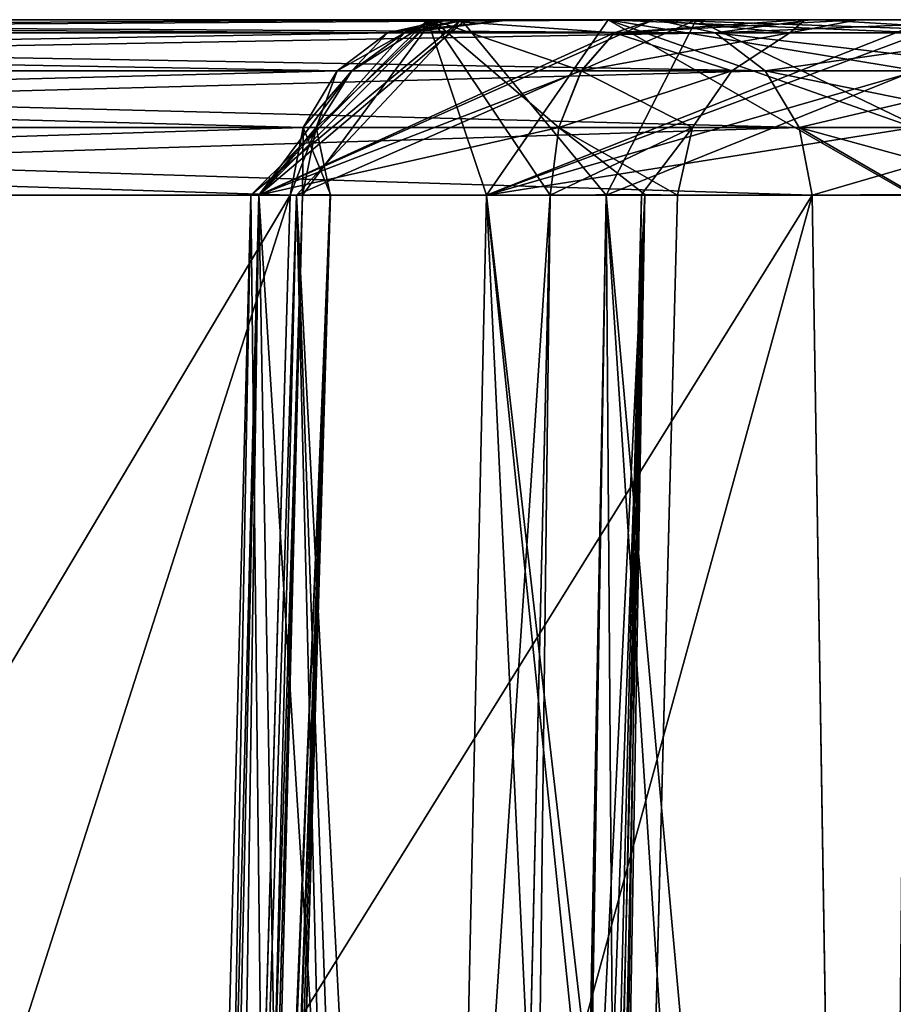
# Model space of a CAD drawing. Header units: inches. Extents: x -9.1 to 9.1, y -3.8 to 4.3.
# Tile 504 of 656: x -6.16 to -6.014, y 0.686 to 0.85. Entities that reach past the tile are written whole.
import ezdxf

# ---------------------------------------------------------------- set-up
doc = ezdxf.new("R2010")
doc.units = ezdxf.units.IN
doc.header["$LTSCALE"] = 52.148148
doc.header["$MEASUREMENT"] = 0
for name, color, linetype in [('109', 7, 'CONTINUOUS'), ('1295', 7, 'CONTINUOUS'), ('1296', 7, 'CONTINUOUS'), ('1297', 7, 'CONTINUOUS'), ('1303', 7, 'CONTINUOUS'), ('1307', 7, 'CONTINUOUS'), ('160', 7, 'CONTINUOUS'), ('2718', 7, 'CONTINUOUS'), ('272', 7, 'CONTINUOUS'), ('2726', 7, 'CONTINUOUS'), ('274', 7, 'CONTINUOUS'), ('2754', 7, 'CONTINUOUS'), ('2762', 7, 'CONTINUOUS'), ('292', 7, 'CONTINUOUS'), ('294', 7, 'CONTINUOUS'), ('3219', 7, 'CONTINUOUS'), ('3245', 7, 'CONTINUOUS'), ('3247', 7, 'CONTINUOUS'), ('3251', 7, 'CONTINUOUS'), ('3271', 7, 'CONTINUOUS'), ('3273', 7, 'CONTINUOUS'), ('3275', 7, 'CONTINUOUS'), ('3293', 7, 'CONTINUOUS'), ('339', 7, 'CONTINUOUS'), ('3699', 7, 'CONTINUOUS'), ('3700', 7, 'CONTINUOUS'), ('3703', 7, 'CONTINUOUS'), ('3704', 7, 'CONTINUOUS'), ('3714', 7, 'CONTINUOUS'), ('3716', 7, 'CONTINUOUS'), ('3717', 7, 'CONTINUOUS'), ('3719', 7, 'CONTINUOUS'), ('3784', 7, 'CONTINUOUS'), ('3804', 7, 'CONTINUOUS')]:
    doc.layers.add(name, color=color, linetype=linetype)

msp = doc.modelspace()

# ---------------------------------------------------------------- linework, layer by layer
at = {"layer": '109', "linetype": 'CONTINUOUS'}
for points in [[(-6.08876, 0.85, 1.04824), (-6.44626, 0.85, 1.66746), (-6.41124, 0.85, 1.68768), (-6.08876, 0.85, 1.04824)], [(-6.44626, 0.85, -1.66551), (-6.08876, 0.85, -1.04629), (-6.41124, 0.85, -1.68573), (-6.44626, 0.85, -1.66551)], [(-6.05374, 0.85, 1.06846), (-6.08876, 0.85, 1.04824), (-6.41124, 0.85, 1.68768), (-6.05374, 0.85, 1.06846)], [(-6.41124, 0.85, -1.68573), (-6.08876, 0.85, -1.04629), (-6.05374, 0.85, -1.06651), (-6.41124, 0.85, -1.68573)], [(-6.08547, 0.85, 0.9746), (-6.07807, 0.85, 1.01059), (-6.09101, 0.85, 0.91057), (-6.08547, 0.85, 0.9746)], [(-6.09101, 0.85, 0.91057), (-6.07807, 0.85, 1.01059), (-6.05419, 0.85, 0.85787), (-6.09101, 0.85, 0.91057)], [(-6.09101, 0.85, -0.90862), (-6.05419, 0.85, -0.85592), (-6.08547, 0.85, -0.97265), (-6.09101, 0.85, -0.90862)], [(-6.07807, 0.85, 1.01059), (-6.08876, 0.85, 1.04824), (-6.05374, 0.85, 1.06846), (-6.07807, 0.85, 1.01059)], [(-6.08876, 0.85, -1.04629), (-6.07815, 0.85, -1.0105), (-6.05374, 0.85, -1.06651), (-6.08876, 0.85, -1.04629)], [(-6.08547, 0.85, -0.97265), (-6.05419, 0.85, -0.85592), (-6.07815, 0.85, -1.0105), (-6.08547, 0.85, -0.97265)], [(-6.07815, 0.85, -1.0105), (-6.05419, 0.85, -0.85592), (-6.05374, 0.85, -1.06651), (-6.07815, 0.85, -1.0105)], [(-6.05419, 0.85, 0.85787), (-6.07807, 0.85, 1.01059), (-6.05374, 0.85, 1.06846), (-6.05419, 0.85, 0.85787)], [(-6.02893, 0.85, 0.82876), (-6.05419, 0.85, 0.85787), (-6.05374, 0.85, 1.06846), (-6.02893, 0.85, 0.82876)], [(-6.05419, 0.85, -0.85592), (-6.02979, 0.85, -0.82846), (-6.05374, 0.85, -1.06651), (-6.05419, 0.85, -0.85592)], [(-6.02804, 0.85, 1.04138), (-6.02893, 0.85, 0.82876), (-6.05374, 0.85, 1.06846), (-6.02804, 0.85, 1.04138)], [(-6.05374, 0.85, -1.06651), (-6.02979, 0.85, -0.82846), (-6.02647, 0.85, -1.03843), (-6.05374, 0.85, -1.06651)], [(-6.02979, 0.85, -0.82846), (-6.02022, 0.85, -0.79051), (-6.02647, 0.85, -1.03843), (-6.02979, 0.85, -0.82846)], [(-6.02022, 0.85, 0.79245), (-6.02893, 0.85, 0.82876), (-6.02804, 0.85, 1.04138), (-6.02022, 0.85, 0.79245)], [(-5.9916, 0.85, 1.0288), (-6.02022, 0.85, 0.79245), (-6.02804, 0.85, 1.04138), (-5.9916, 0.85, 1.0288)], [(-6.02647, 0.85, -1.03843), (-6.02022, 0.85, -0.79051), (-5.9916, 0.85, -1.02685), (-6.02647, 0.85, -1.03843)], [(-6.02022, 0.85, -0.79051), (-6.02022, 0.85, 0.79245), (-5.9916, 0.85, 1.0288), (-6.02022, 0.85, -0.79051)], [(-5.9916, 0.85, -1.02685), (-6.02022, 0.85, -0.79051), (-5.9916, 0.85, 1.0288), (-5.9916, 0.85, -1.02685)]]:
    msp.add_3dface(points, dxfattribs=at)
at = {"layer": '1295', "linetype": 'CONTINUOUS'}
for points in [[(-6.08876, 0.85, -1.04629), (-6.44626, 0.85, -1.66551), (-6.45605, 0.84779, -1.65986), (-6.08876, 0.85, -1.04629)], [(-6.09854, 0.84779, -1.04064), (-6.08876, 0.85, -1.04629), (-6.45605, 0.84779, -1.65986), (-6.09854, 0.84779, -1.04064)], [(-6.46439, 0.84149, -1.65504), (-6.10689, 0.84149, -1.03583), (-6.45605, 0.84779, -1.65986), (-6.46439, 0.84149, -1.65504)], [(-6.10689, 0.84149, -1.03583), (-6.09854, 0.84779, -1.04064), (-6.45605, 0.84779, -1.65986), (-6.10689, 0.84149, -1.03583)], [(-6.47007, 0.83202, -1.65177), (-6.11256, 0.83202, -1.03255), (-6.46439, 0.84149, -1.65504), (-6.47007, 0.83202, -1.65177)], [(-6.11256, 0.83202, -1.03255), (-6.10689, 0.84149, -1.03583), (-6.46439, 0.84149, -1.65504), (-6.11256, 0.83202, -1.03255)], [(-6.47224, 0.82079, -1.65052), (-6.11473, 0.82079, -1.0313), (-6.11256, 0.83202, -1.03255), (-6.47224, 0.82079, -1.65052)], [(-6.47224, 0.82079, -1.65052), (-6.11256, 0.83202, -1.03255), (-6.47007, 0.83202, -1.65177), (-6.47224, 0.82079, -1.65052)]]:
    msp.add_3dface(points, dxfattribs=at)
at = {"layer": '1296', "linetype": 'CONTINUOUS'}
for points in [[(-6.02022, 0.85, 0.79245), (-6.02022, 0.85, -0.79051), (-6.03152, 0.84779, -0.79051), (-6.02022, 0.85, 0.79245)], [(-6.03152, 0.84779, 0.79245), (-6.02022, 0.85, 0.79245), (-6.03152, 0.84779, -0.79051), (-6.03152, 0.84779, 0.79245)], [(-6.04116, 0.84149, -0.79051), (-6.04115, 0.84149, 0.79245), (-6.03152, 0.84779, -0.79051), (-6.04116, 0.84149, -0.79051)], [(-6.04115, 0.84149, 0.79245), (-6.03152, 0.84779, 0.79245), (-6.03152, 0.84779, -0.79051), (-6.04115, 0.84149, 0.79245)], [(-6.04771, 0.83202, 0.79245), (-6.04115, 0.84149, 0.79245), (-6.04116, 0.84149, -0.79051), (-6.04771, 0.83202, 0.79245)], [(-6.04771, 0.83202, -0.79051), (-6.04771, 0.83202, 0.79245), (-6.04116, 0.84149, -0.79051), (-6.04771, 0.83202, -0.79051)], [(-6.05021, 0.82079, -0.79051), (-6.05021, 0.82079, 0.79245), (-6.04771, 0.83202, 0.79245), (-6.05021, 0.82079, -0.79051)], [(-6.05021, 0.82079, -0.79051), (-6.04771, 0.83202, 0.79245), (-6.04771, 0.83202, -0.79051), (-6.05021, 0.82079, -0.79051)]]:
    msp.add_3dface(points, dxfattribs=at)
at = {"layer": '1297', "linetype": 'CONTINUOUS'}
for points in [[(-6.45605, 0.84779, 1.66181), (-6.44626, 0.85, 1.66746), (-6.09854, 0.84779, 1.04259), (-6.45605, 0.84779, 1.66181)], [(-6.44626, 0.85, 1.66746), (-6.08876, 0.85, 1.04824), (-6.09854, 0.84779, 1.04259), (-6.44626, 0.85, 1.66746)], [(-6.46439, 0.84149, 1.65699), (-6.45605, 0.84779, 1.66181), (-6.09854, 0.84779, 1.04259), (-6.46439, 0.84149, 1.65699)], [(-6.10689, 0.84149, 1.03778), (-6.46439, 0.84149, 1.65699), (-6.09854, 0.84779, 1.04259), (-6.10689, 0.84149, 1.03778)], [(-6.47007, 0.83202, 1.65372), (-6.46439, 0.84149, 1.65699), (-6.10689, 0.84149, 1.03778), (-6.47007, 0.83202, 1.65372)], [(-6.11256, 0.83202, 1.0345), (-6.47007, 0.83202, 1.65372), (-6.10689, 0.84149, 1.03778), (-6.11256, 0.83202, 1.0345)], [(-6.11473, 0.82079, 1.03325), (-6.47224, 0.82079, 1.65247), (-6.47007, 0.83202, 1.65372), (-6.11473, 0.82079, 1.03325)], [(-6.11473, 0.82079, 1.03325), (-6.47007, 0.83202, 1.65372), (-6.11256, 0.83202, 1.0345), (-6.11473, 0.82079, 1.03325)]]:
    msp.add_3dface(points, dxfattribs=at)
at = {"layer": '1303', "linetype": 'CONTINUOUS'}
for points in [[(-6.41124, 0.85, -1.68573), (-6.05374, 0.85, -1.06651), (-6.04395, 0.84779, -1.07216), (-6.41124, 0.85, -1.68573)], [(-6.41124, 0.85, -1.68573), (-6.04395, 0.84779, -1.07216), (-6.40146, 0.84779, -1.69138), (-6.41124, 0.85, -1.68573)], [(-6.40146, 0.84779, -1.69138), (-6.04395, 0.84779, -1.07216), (-6.39311, 0.84149, -1.6962), (-6.40146, 0.84779, -1.69138)], [(-6.04395, 0.84779, -1.07216), (-6.03561, 0.84149, -1.07698), (-6.39311, 0.84149, -1.6962), (-6.04395, 0.84779, -1.07216)], [(-6.39311, 0.84149, -1.6962), (-6.03561, 0.84149, -1.07698), (-6.38744, 0.83202, -1.69947), (-6.39311, 0.84149, -1.6962)], [(-6.03561, 0.84149, -1.07698), (-6.02993, 0.83202, -1.08026), (-6.38744, 0.83202, -1.69947), (-6.03561, 0.84149, -1.07698)], [(-6.02776, 0.82079, -1.08151), (-6.38527, 0.82079, -1.70073), (-6.38744, 0.83202, -1.69947), (-6.02776, 0.82079, -1.08151)], [(-6.02993, 0.83202, -1.08026), (-6.02776, 0.82079, -1.08151), (-6.38744, 0.83202, -1.69947), (-6.02993, 0.83202, -1.08026)]]:
    msp.add_3dface(points, dxfattribs=at)
at = {"layer": '1307', "linetype": 'CONTINUOUS'}
for points in [[(-6.05374, 0.85, 1.06846), (-6.41124, 0.85, 1.68768), (-6.40146, 0.84779, 1.69333), (-6.05374, 0.85, 1.06846)], [(-6.05374, 0.85, 1.06846), (-6.40146, 0.84779, 1.69333), (-6.04395, 0.84779, 1.07411), (-6.05374, 0.85, 1.06846)], [(-6.40146, 0.84779, 1.69333), (-6.39311, 0.84149, 1.69815), (-6.03561, 0.84149, 1.07893), (-6.40146, 0.84779, 1.69333)], [(-6.04395, 0.84779, 1.07411), (-6.40146, 0.84779, 1.69333), (-6.03561, 0.84149, 1.07893), (-6.04395, 0.84779, 1.07411)], [(-6.39311, 0.84149, 1.69815), (-6.38744, 0.83202, 1.70142), (-6.02993, 0.83202, 1.08221), (-6.39311, 0.84149, 1.69815)], [(-6.03561, 0.84149, 1.07893), (-6.39311, 0.84149, 1.69815), (-6.02993, 0.83202, 1.08221), (-6.03561, 0.84149, 1.07893)], [(-6.38744, 0.83202, 1.70142), (-6.38527, 0.82079, 1.70268), (-6.02993, 0.83202, 1.08221), (-6.38744, 0.83202, 1.70142)], [(-6.38527, 0.82079, 1.70268), (-6.02776, 0.82079, 1.08346), (-6.02993, 0.83202, 1.08221), (-6.38527, 0.82079, 1.70268)]]:
    msp.add_3dface(points, dxfattribs=at)
at = {"layer": '160', "linetype": 'CONTINUOUS'}
for points in [[(-5.90759, 0.85, 2.68499), (-5.91453, 0.85, 2.62735), (-6.09187, 0.85, 2.64624), (-5.90759, 0.85, 2.68499)], [(-6.09187, 0.85, 2.64624), (-5.91453, 0.85, 2.62735), (-6.06179, 0.85, 2.59597), (-6.09187, 0.85, 2.64624)], [(-6.08626, 0.85, 2.70489), (-5.90759, 0.85, 2.68499), (-6.09187, 0.85, 2.64624), (-6.08626, 0.85, 2.70489)], [(-6.09187, 0.85, -2.64428), (-6.06179, 0.85, -2.59402), (-5.91453, 0.85, -2.6254), (-6.09187, 0.85, -2.64428)], [(-6.08626, 0.85, -2.70293), (-6.09187, 0.85, -2.64428), (-5.90759, 0.85, -2.68305), (-6.08626, 0.85, -2.70293)], [(-5.90759, 0.85, -2.68305), (-6.09187, 0.85, -2.64428), (-5.91453, 0.85, -2.6254), (-5.90759, 0.85, -2.68305)], [(-5.93608, 0.85, 2.73618), (-5.90759, 0.85, 2.68499), (-6.08626, 0.85, 2.70489), (-5.93608, 0.85, 2.73618)], [(-6.04708, 0.85, 2.74856), (-5.93608, 0.85, 2.73618), (-6.08626, 0.85, 2.70489), (-6.04708, 0.85, 2.74856)], [(-6.04709, 0.85, -2.7466), (-6.08626, 0.85, -2.70293), (-5.93608, 0.85, -2.73423), (-6.04709, 0.85, -2.7466)], [(-5.93608, 0.85, -2.73423), (-6.08626, 0.85, -2.70293), (-5.90759, 0.85, -2.68305), (-5.93608, 0.85, -2.73423)], [(-5.91453, 0.85, 2.62735), (-5.92193, 0.85, 2.59136), (-6.06179, 0.85, 2.59597), (-5.91453, 0.85, 2.62735)], [(-6.06179, 0.85, 2.59597), (-5.92193, 0.85, 2.59136), (-6.0084, 0.85, 2.57315), (-6.06179, 0.85, 2.59597)], [(-6.06179, 0.85, -2.59402), (-6.0084, 0.85, -2.5712), (-5.92185, 0.85, -2.58755), (-6.06179, 0.85, -2.59402)], [(-5.91453, 0.85, -2.6254), (-6.06179, 0.85, -2.59402), (-5.92185, 0.85, -2.58755), (-5.91453, 0.85, -2.6254)], [(-5.98968, 0.85, -2.7587), (-6.04709, 0.85, -2.7466), (-5.93608, 0.85, -2.73423), (-5.98968, 0.85, -2.7587)], [(-5.98967, 0.85, 2.76064), (-5.93608, 0.85, 2.73618), (-6.04708, 0.85, 2.74856), (-5.98967, 0.85, 2.76064)]]:
    msp.add_3dface(points, dxfattribs=at)
at = {"layer": '2718', "linetype": 'CONTINUOUS'}
for points in [[(-6.14972, -0.355, -0.89288), (-6.09904, -0.355, -0.81377), (-6.11998, 0.82079, -0.90085), (-6.14972, -0.355, -0.89288)], [(-6.12981, 0.20508, -0.98631), (-6.14972, -0.355, -0.89288), (-6.11268, 0.82079, -0.98527), (-6.12981, 0.20508, -0.98631)], [(-6.11268, 0.82079, -0.98527), (-6.14972, -0.355, -0.89288), (-6.11998, 0.82079, -0.90085), (-6.11268, 0.82079, -0.98527)], [(-6.09904, -0.355, -0.81377), (-6.08445, 0.26118, -0.82277), (-6.11998, 0.82079, -0.90085), (-6.09904, -0.355, -0.81377)], [(-6.08445, 0.26118, -0.82277), (-6.07144, 0.82079, -0.83139), (-6.11998, 0.82079, -0.90085), (-6.08445, 0.26118, -0.82277)]]:
    msp.add_3dface(points, dxfattribs=at)
at = {"layer": '272', "linetype": 'CONTINUOUS'}
for points in [[(-6.36918, 0.27184, -1.70161), (-6.38527, 0.82079, -1.70073), (-6.02776, 0.82079, -1.08151), (-6.36918, 0.27184, -1.70161)], [(-6.35101, -0.355, -1.70298), (-6.36918, 0.27184, -1.70161), (-6.02776, 0.82079, -1.08151), (-6.35101, -0.355, -1.70298)], [(-6.01886, 0.26581, -1.09515), (-6.35101, -0.355, -1.70298), (-6.02776, 0.82079, -1.08151), (-6.01886, 0.26581, -1.09515)]]:
    msp.add_3dface(points, dxfattribs=at)
at = {"layer": '2726', "linetype": 'CONTINUOUS'}
for points in [[(-6.14297, -0.355, -2.72492), (-6.15183, -0.355, -2.63384), (-6.11367, 0.82079, -2.71513), (-6.14297, -0.355, -2.72492)], [(-6.15183, -0.355, -2.63384), (-6.10777, -0.355, -2.55365), (-6.12129, 0.82079, -2.63829), (-6.15183, -0.355, -2.63384)], [(-6.11367, 0.82079, -2.71513), (-6.15183, -0.355, -2.63384), (-6.12129, 0.82079, -2.63829), (-6.11367, 0.82079, -2.71513)], [(-6.0843, -0.355, -2.79512), (-6.14297, -0.355, -2.72492), (-6.11367, 0.82079, -2.71513), (-6.0843, -0.355, -2.79512)], [(-6.12129, 0.82079, -2.63829), (-6.10777, -0.355, -2.55365), (-6.08204, 0.82079, -2.57178), (-6.12129, 0.82079, -2.63829)], [(-6.06211, 0.82079, -2.77262), (-6.0843, -0.355, -2.79512), (-6.11367, 0.82079, -2.71513), (-6.06211, 0.82079, -2.77262)], [(-6.10777, -0.355, -2.55365), (-6.02616, -0.355, -2.51227), (-6.08204, 0.82079, -2.57178), (-6.10777, -0.355, -2.55365)], [(-6.0843, -0.355, -2.79512), (-6.06211, 0.82079, -2.77262), (-6.07939, -0.14337, -2.79168), (-6.0843, -0.355, -2.79512)], [(-6.08204, 0.82079, -2.57178), (-6.02616, -0.355, -2.51227), (-6.01796, 0.26581, -2.52747), (-6.08204, 0.82079, -2.57178)], [(-6.01107, 0.82079, -2.54133), (-6.08204, 0.82079, -2.57178), (-6.01796, 0.26581, -2.52747), (-6.01107, 0.82079, -2.54133)], [(-6.06211, 0.82079, -2.77262), (-6.07446, 0.07079, -2.78813), (-6.07939, -0.14337, -2.79168), (-6.06211, 0.82079, -2.77262)], [(-6.05701, 0.11511, -2.79586), (-6.07446, 0.07079, -2.78813), (-6.06211, 0.82079, -2.77262), (-6.05701, 0.11511, -2.79586)], [(-5.98654, 0.82079, -2.78853), (-6.05701, 0.11511, -2.79586), (-6.06211, 0.82079, -2.77262), (-5.98654, 0.82079, -2.78853)], [(-6.01682, 0.12921, -2.80637), (-6.05701, 0.11511, -2.79586), (-5.98654, 0.82079, -2.78853), (-6.01682, 0.12921, -2.80637)], [(-6.00008, 0.12921, -2.80737), (-6.01682, 0.12921, -2.80637), (-5.98654, 0.82079, -2.78853), (-6.00008, 0.12921, -2.80737)]]:
    msp.add_3dface(points, dxfattribs=at)
at = {"layer": '274', "linetype": 'CONTINUOUS'}
for points in [[(-6.48123, 0.26023, -1.63674), (-6.14899, -0.355, -1.02905), (-6.47224, 0.82079, -1.65052), (-6.48123, 0.26023, -1.63674)], [(-6.14899, -0.355, -1.02905), (-6.13276, 0.20508, -1.03029), (-6.47224, 0.82079, -1.65052), (-6.14899, -0.355, -1.02905)], [(-6.13276, 0.20508, -1.03029), (-6.11473, 0.82079, -1.0313), (-6.47224, 0.82079, -1.65052), (-6.13276, 0.20508, -1.03029)]]:
    msp.add_3dface(points, dxfattribs=at)
at = {"layer": '2754', "linetype": 'CONTINUOUS'}
for points in [[(-6.10777, -0.355, 2.5556), (-6.15183, -0.355, 2.63579), (-6.12129, 0.82079, 2.64024), (-6.10777, -0.355, 2.5556)], [(-6.15183, -0.355, 2.63579), (-6.14297, -0.355, 2.72687), (-6.12129, 0.82079, 2.64024), (-6.15183, -0.355, 2.63579)], [(-6.14297, -0.355, 2.72687), (-6.0843, -0.355, 2.79707), (-6.11367, 0.82079, 2.71708), (-6.14297, -0.355, 2.72687)], [(-6.12129, 0.82079, 2.64024), (-6.14297, -0.355, 2.72687), (-6.11367, 0.82079, 2.71708), (-6.12129, 0.82079, 2.64024)], [(-6.08204, 0.82079, 2.57373), (-6.10777, -0.355, 2.5556), (-6.12129, 0.82079, 2.64024), (-6.08204, 0.82079, 2.57373)], [(-6.0843, -0.355, 2.79707), (-6.07939, -0.14329, 2.79363), (-6.11367, 0.82079, 2.71708), (-6.0843, -0.355, 2.79707)], [(-6.07939, -0.14329, 2.79363), (-6.07446, 0.07079, 2.79008), (-6.11367, 0.82079, 2.71708), (-6.07939, -0.14329, 2.79363)], [(-6.11367, 0.82079, 2.71708), (-6.07446, 0.07079, 2.79008), (-6.06211, 0.82079, 2.77457), (-6.11367, 0.82079, 2.71708)], [(-6.02616, -0.355, 2.51422), (-6.10777, -0.355, 2.5556), (-6.08204, 0.82079, 2.57373), (-6.02616, -0.355, 2.51422)], [(-6.01874, 0.20508, 2.52792), (-6.02616, -0.355, 2.51422), (-6.08204, 0.82079, 2.57373), (-6.01874, 0.20508, 2.52792)], [(-6.01107, 0.82079, 2.54328), (-6.01874, 0.20508, 2.52792), (-6.08204, 0.82079, 2.57373), (-6.01107, 0.82079, 2.54328)], [(-6.07446, 0.07079, 2.79008), (-6.05701, 0.11511, 2.79781), (-6.06211, 0.82079, 2.77457), (-6.07446, 0.07079, 2.79008)], [(-6.01682, 0.12921, 2.80832), (-5.99957, 0.12921, 2.80932), (-6.06211, 0.82079, 2.77457), (-6.01682, 0.12921, 2.80832)], [(-6.06211, 0.82079, 2.77457), (-5.99957, 0.12921, 2.80932), (-5.98654, 0.82079, 2.79048), (-6.06211, 0.82079, 2.77457)], [(-6.05701, 0.11511, 2.79781), (-6.01682, 0.12921, 2.80832), (-6.06211, 0.82079, 2.77457), (-6.05701, 0.11511, 2.79781)]]:
    msp.add_3dface(points, dxfattribs=at)
at = {"layer": '2762', "linetype": 'CONTINUOUS'}
for points in [[(-6.14972, -0.355, 0.89483), (-6.14539, -0.355, 0.98868), (-6.11998, 0.82079, 0.9028), (-6.14972, -0.355, 0.89483)], [(-6.08576, 0.20528, 0.82388), (-6.14972, -0.355, 0.89483), (-6.07144, 0.82079, 0.83334), (-6.08576, 0.20528, 0.82388)], [(-6.07144, 0.82079, 0.83334), (-6.14972, -0.355, 0.89483), (-6.11998, 0.82079, 0.9028), (-6.07144, 0.82079, 0.83334)], [(-6.14539, -0.355, 0.98868), (-6.12812, 0.26581, 0.98818), (-6.11998, 0.82079, 0.9028), (-6.14539, -0.355, 0.98868)], [(-6.12812, 0.26581, 0.98818), (-6.11268, 0.82079, 0.98722), (-6.11998, 0.82079, 0.9028), (-6.12812, 0.26581, 0.98818)]]:
    msp.add_3dface(points, dxfattribs=at)
at = {"layer": '292', "linetype": 'CONTINUOUS'}
for points in [[(-6.49131, -0.355, 1.62392), (-6.48214, 0.20466, 1.63734), (-6.11473, 0.82079, 1.03325), (-6.49131, -0.355, 1.62392)], [(-6.131, 0.26581, 1.03235), (-6.49131, -0.355, 1.62392), (-6.11473, 0.82079, 1.03325), (-6.131, 0.26581, 1.03235)], [(-6.48214, 0.20466, 1.63734), (-6.47224, 0.82079, 1.65247), (-6.11473, 0.82079, 1.03325), (-6.48214, 0.20466, 1.63734)]]:
    msp.add_3dface(points, dxfattribs=at)
at = {"layer": '294', "linetype": 'CONTINUOUS'}
for points in [[(-6.00869, -0.355, 1.112), (-6.01787, 0.20508, 1.09857), (-6.38527, 0.82079, 1.70268), (-6.00869, -0.355, 1.112)], [(-6.3689, 0.26222, 1.70358), (-6.00869, -0.355, 1.112), (-6.38527, 0.82079, 1.70268), (-6.3689, 0.26222, 1.70358)], [(-6.01787, 0.20508, 1.09857), (-6.02776, 0.82079, 1.08346), (-6.38527, 0.82079, 1.70268), (-6.01787, 0.20508, 1.09857)]]:
    msp.add_3dface(points, dxfattribs=at)
at = {"layer": '3219', "linetype": 'CONTINUOUS'}
msp.add_3dface([(-6.01107, 0.82079, -2.54133), (-6.01796, 0.26581, -2.52747), (-6.00603, -0.35523, -2.50402), (-6.01107, 0.82079, -2.54133)], dxfattribs=at)
at = {"layer": '3245', "linetype": 'CONTINUOUS'}
for points in [[(-6.01886, 0.26581, -1.09515), (-6.02776, 0.82079, -1.08151), (-6.01072, 0.82088, -1.06396), (-6.01886, 0.26581, -1.09515)], [(-6.00869, -0.355, -1.11005), (-6.01886, 0.26581, -1.09515), (-6.01072, 0.82088, -1.06396), (-6.00869, -0.355, -1.11005)]]:
    msp.add_3dface(points, dxfattribs=at)
at = {"layer": '3247', "linetype": 'CONTINUOUS'}
for points in [[(-6.13276, 0.20508, -1.03029), (-6.14899, -0.355, -1.02905), (-6.1081, 0.82088, -1.00893), (-6.13276, 0.20508, -1.03029)], [(-6.14899, -0.355, -1.02905), (-6.14247, -0.35518, -1.00829), (-6.1081, 0.82088, -1.00893), (-6.14899, -0.355, -1.02905)], [(-6.14539, -0.355, -0.98673), (-6.12981, 0.20508, -0.98631), (-6.1081, 0.82088, -1.00893), (-6.14539, -0.355, -0.98673)], [(-6.14247, -0.35518, -1.00829), (-6.14539, -0.355, -0.98673), (-6.1081, 0.82088, -1.00893), (-6.14247, -0.35518, -1.00829)], [(-6.11473, 0.82079, -1.0313), (-6.13276, 0.20508, -1.03029), (-6.1081, 0.82088, -1.00893), (-6.11473, 0.82079, -1.0313)], [(-6.12981, 0.20508, -0.98631), (-6.11268, 0.82079, -0.98527), (-6.1081, 0.82088, -1.00893), (-6.12981, 0.20508, -0.98631)]]:
    msp.add_3dface(points, dxfattribs=at)
at = {"layer": '3251', "linetype": 'CONTINUOUS'}
for points in [[(-6.08574, -0.35523, -0.79656), (-6.081, -0.355, -0.77533), (-6.05619, 0.82088, -0.81423), (-6.08574, -0.35523, -0.79656)], [(-6.07144, 0.82079, -0.83139), (-6.08574, -0.35523, -0.79656), (-6.05619, 0.82088, -0.81423), (-6.07144, 0.82079, -0.83139)], [(-6.07144, 0.82079, -0.83139), (-6.08445, 0.26118, -0.82277), (-6.08574, -0.35523, -0.79656), (-6.07144, 0.82079, -0.83139)], [(-6.081, -0.355, -0.77533), (-6.06486, 0.26118, -0.78309), (-6.05619, 0.82088, -0.81423), (-6.081, -0.355, -0.77533)], [(-6.06486, 0.26118, -0.78309), (-6.05021, 0.82079, -0.79051), (-6.05619, 0.82088, -0.81423), (-6.06486, 0.26118, -0.78309)]]:
    msp.add_3dface(points, dxfattribs=at)
at = {"layer": '3271', "linetype": 'CONTINUOUS'}
for points in [[(-6.09904, -0.355, 0.81572), (-6.08576, 0.20528, 0.82388), (-6.05565, 0.82088, 0.81514), (-6.09904, -0.355, 0.81572)], [(-6.08574, -0.35518, 0.79851), (-6.09904, -0.355, 0.81572), (-6.05565, 0.82088, 0.81514), (-6.08574, -0.35518, 0.79851)], [(-6.08576, 0.20528, 0.82388), (-6.07144, 0.82079, 0.83334), (-6.05565, 0.82088, 0.81514), (-6.08576, 0.20528, 0.82388)], [(-6.081, -0.355, 0.77728), (-6.08574, -0.35518, 0.79851), (-6.05565, 0.82088, 0.81514), (-6.081, -0.355, 0.77728)], [(-6.06633, 0.20528, 0.78432), (-6.081, -0.355, 0.77728), (-6.05565, 0.82088, 0.81514), (-6.06633, 0.20528, 0.78432)], [(-6.05021, 0.82079, 0.79245), (-6.06633, 0.20528, 0.78432), (-6.05565, 0.82088, 0.81514), (-6.05021, 0.82079, 0.79245)]]:
    msp.add_3dface(points, dxfattribs=at)
at = {"layer": '3273', "linetype": 'CONTINUOUS'}
for points in [[(-6.14899, -0.355, 1.031), (-6.131, 0.26581, 1.03235), (-6.10805, 0.82088, 1.00971), (-6.14899, -0.355, 1.031)], [(-6.14248, -0.35523, 1.01024), (-6.14899, -0.355, 1.031), (-6.10805, 0.82088, 1.00971), (-6.14248, -0.35523, 1.01024)], [(-6.11268, 0.82079, 0.98722), (-6.14248, -0.35523, 1.01024), (-6.10805, 0.82088, 1.00971), (-6.11268, 0.82079, 0.98722)], [(-6.11268, 0.82079, 0.98722), (-6.12812, 0.26581, 0.98818), (-6.14248, -0.35523, 1.01024), (-6.11268, 0.82079, 0.98722)], [(-6.131, 0.26581, 1.03235), (-6.11473, 0.82079, 1.03325), (-6.10805, 0.82088, 1.00971), (-6.131, 0.26581, 1.03235)]]:
    msp.add_3dface(points, dxfattribs=at)
at = {"layer": '3275', "linetype": 'CONTINUOUS'}
for points in [[(-6.02776, 0.82079, 1.08346), (-6.01787, 0.20508, 1.09857), (-6.01171, 0.82088, 1.06653), (-6.02776, 0.82079, 1.08346)], [(-6.01787, 0.20508, 1.09857), (-6.00869, -0.355, 1.112), (-6.01171, 0.82088, 1.06653), (-6.01787, 0.20508, 1.09857)]]:
    msp.add_3dface(points, dxfattribs=at)
at = {"layer": '3293', "linetype": 'CONTINUOUS'}
for points in [[(-6.02616, -0.355, 2.51422), (-6.01874, 0.20508, 2.52792), (-5.98829, 0.82088, 2.53542), (-6.02616, -0.355, 2.51422)], [(-6.00603, -0.35518, 2.50597), (-6.02616, -0.355, 2.51422), (-5.98829, 0.82088, 2.53542), (-6.00603, -0.35518, 2.50597)], [(-6.01874, 0.20508, 2.52792), (-6.01107, 0.82079, 2.54328), (-5.98829, 0.82088, 2.53542), (-6.01874, 0.20508, 2.52792)]]:
    msp.add_3dface(points, dxfattribs=at)
at = {"layer": '339', "linetype": 'CONTINUOUS'}
for points in [[(-6.081, -0.355, 0.77728), (-6.06633, 0.20528, 0.78432), (-6.05021, 0.82079, -0.79051), (-6.081, -0.355, 0.77728)], [(-6.06486, 0.26118, -0.78309), (-6.081, -0.355, 0.77728), (-6.05021, 0.82079, -0.79051), (-6.06486, 0.26118, -0.78309)], [(-6.06633, 0.20528, 0.78432), (-6.05021, 0.82079, 0.79245), (-6.05021, 0.82079, -0.79051), (-6.06633, 0.20528, 0.78432)]]:
    msp.add_3dface(points, dxfattribs=at)
at = {"layer": '3699', "linetype": 'CONTINUOUS'}
for points in [[(-6.02804, 0.85, 1.04138), (-6.05374, 0.85, 1.06846), (-6.04395, 0.84779, 1.07411), (-6.02804, 0.85, 1.04138)], [(-5.9916, 0.85, 1.0288), (-6.02804, 0.85, 1.04138), (-6.04395, 0.84779, 1.07411), (-5.9916, 0.85, 1.0288)], [(-5.9916, 0.85, 1.0288), (-6.04395, 0.84779, 1.07411), (-5.9906, 0.84779, 1.04005), (-5.9916, 0.85, 1.0288)], [(-6.04395, 0.84779, 1.07411), (-6.03561, 0.84149, 1.07893), (-5.9906, 0.84779, 1.04005), (-6.04395, 0.84779, 1.07411)], [(-5.9906, 0.84779, 1.04005), (-6.03561, 0.84149, 1.07893), (-5.98974, 0.84149, 1.04965), (-5.9906, 0.84779, 1.04005)], [(-6.03561, 0.84149, 1.07893), (-6.02993, 0.83202, 1.08221), (-5.98974, 0.84149, 1.04965), (-6.03561, 0.84149, 1.07893)], [(-5.98974, 0.84149, 1.04965), (-6.02993, 0.83202, 1.08221), (-5.98915, 0.83202, 1.05617), (-5.98974, 0.84149, 1.04965)], [(-6.02993, 0.83202, 1.08221), (-6.02776, 0.82079, 1.08346), (-5.98915, 0.83202, 1.05617), (-6.02993, 0.83202, 1.08221)], [(-6.02776, 0.82079, 1.08346), (-6.01171, 0.82088, 1.06653), (-5.98915, 0.83202, 1.05617), (-6.02776, 0.82079, 1.08346)]]:
    msp.add_3dface(points, dxfattribs=at)
at = {"layer": '3700', "linetype": 'CONTINUOUS'}
for points in [[(-6.09101, 0.85, 0.91057), (-6.05419, 0.85, 0.85787), (-6.11998, 0.82079, 0.9028), (-6.09101, 0.85, 0.91057)], [(-6.11268, 0.82079, 0.98722), (-6.09101, 0.85, 0.91057), (-6.11998, 0.82079, 0.9028), (-6.11268, 0.82079, 0.98722)], [(-6.11998, 0.82079, 0.9028), (-6.05419, 0.85, 0.85787), (-6.06069, 0.84779, 0.84863), (-6.11998, 0.82079, 0.9028)], [(-6.09101, 0.85, 0.91057), (-6.11268, 0.82079, 0.98722), (-6.1104, 0.83202, 0.98617), (-6.09101, 0.85, 0.91057)], [(-6.09101, 0.85, 0.91057), (-6.1104, 0.83202, 0.98617), (-6.10446, 0.84149, 0.98341), (-6.09101, 0.85, 0.91057)], [(-6.09101, 0.85, 0.91057), (-6.10446, 0.84149, 0.98341), (-6.09572, 0.84779, 0.97936), (-6.09101, 0.85, 0.91057)], [(-6.08547, 0.85, 0.9746), (-6.09101, 0.85, 0.91057), (-6.09572, 0.84779, 0.97936), (-6.08547, 0.85, 0.9746)], [(-6.06624, 0.84149, 0.84075), (-6.11998, 0.82079, 0.9028), (-6.06069, 0.84779, 0.84863), (-6.06624, 0.84149, 0.84075)], [(-6.07, 0.83202, 0.83539), (-6.11998, 0.82079, 0.9028), (-6.06624, 0.84149, 0.84075), (-6.07, 0.83202, 0.83539)], [(-6.07144, 0.82079, 0.83334), (-6.11998, 0.82079, 0.9028), (-6.07, 0.83202, 0.83539), (-6.07144, 0.82079, 0.83334)]]:
    msp.add_3dface(points, dxfattribs=at)
at = {"layer": '3703', "linetype": 'CONTINUOUS'}
for points in [[(-6.09101, 0.85, -0.90862), (-6.08547, 0.85, -0.97265), (-6.11998, 0.82079, -0.90085), (-6.09101, 0.85, -0.90862)], [(-6.07144, 0.82079, -0.83139), (-6.09101, 0.85, -0.90862), (-6.11998, 0.82079, -0.90085), (-6.07144, 0.82079, -0.83139)], [(-6.11998, 0.82079, -0.90085), (-6.08547, 0.85, -0.97265), (-6.09572, 0.84779, -0.97741), (-6.11998, 0.82079, -0.90085)], [(-6.05419, 0.85, -0.85592), (-6.09101, 0.85, -0.90862), (-6.06069, 0.84779, -0.84668), (-6.05419, 0.85, -0.85592)], [(-6.09101, 0.85, -0.90862), (-6.07144, 0.82079, -0.83139), (-6.07, 0.83202, -0.83344), (-6.09101, 0.85, -0.90862)], [(-6.09101, 0.85, -0.90862), (-6.07, 0.83202, -0.83344), (-6.06623, 0.84149, -0.8388), (-6.09101, 0.85, -0.90862)], [(-6.09101, 0.85, -0.90862), (-6.06623, 0.84149, -0.8388), (-6.06069, 0.84779, -0.84668), (-6.09101, 0.85, -0.90862)], [(-6.10446, 0.84149, -0.98146), (-6.11998, 0.82079, -0.90085), (-6.09572, 0.84779, -0.97741), (-6.10446, 0.84149, -0.98146)], [(-6.1104, 0.83202, -0.98422), (-6.11998, 0.82079, -0.90085), (-6.10446, 0.84149, -0.98146), (-6.1104, 0.83202, -0.98422)], [(-6.11268, 0.82079, -0.98527), (-6.11998, 0.82079, -0.90085), (-6.1104, 0.83202, -0.98422), (-6.11268, 0.82079, -0.98527)]]:
    msp.add_3dface(points, dxfattribs=at)
at = {"layer": '3704', "linetype": 'CONTINUOUS'}
for points in [[(-6.05374, 0.85, -1.06651), (-6.02647, 0.85, -1.03843), (-5.9906, 0.84779, -1.0381), (-6.05374, 0.85, -1.06651)], [(-6.05374, 0.85, -1.06651), (-5.9906, 0.84779, -1.0381), (-6.04395, 0.84779, -1.07216), (-6.05374, 0.85, -1.06651)], [(-6.02647, 0.85, -1.03843), (-5.9916, 0.85, -1.02685), (-5.9906, 0.84779, -1.0381), (-6.02647, 0.85, -1.03843)], [(-5.9906, 0.84779, -1.0381), (-5.98974, 0.84149, -1.0477), (-6.04395, 0.84779, -1.07216), (-5.9906, 0.84779, -1.0381)], [(-6.04395, 0.84779, -1.07216), (-5.98974, 0.84149, -1.0477), (-6.03561, 0.84149, -1.07698), (-6.04395, 0.84779, -1.07216)], [(-5.98974, 0.84149, -1.0477), (-5.98915, 0.83202, -1.05422), (-6.03561, 0.84149, -1.07698), (-5.98974, 0.84149, -1.0477)], [(-6.03561, 0.84149, -1.07698), (-5.98915, 0.83202, -1.05422), (-6.02993, 0.83202, -1.08026), (-6.03561, 0.84149, -1.07698)], [(-6.01072, 0.82088, -1.06396), (-6.02776, 0.82079, -1.08151), (-6.02993, 0.83202, -1.08026), (-6.01072, 0.82088, -1.06396)], [(-5.98893, 0.82079, -1.05672), (-6.01072, 0.82088, -1.06396), (-6.02993, 0.83202, -1.08026), (-5.98893, 0.82079, -1.05672)], [(-5.98915, 0.83202, -1.05422), (-5.98893, 0.82079, -1.05672), (-6.02993, 0.83202, -1.08026), (-5.98915, 0.83202, -1.05422)]]:
    msp.add_3dface(points, dxfattribs=at)
at = {"layer": '3714', "linetype": 'CONTINUOUS'}
for points in [[(-6.09854, 0.84779, 1.04259), (-6.08876, 0.85, 1.04824), (-6.09572, 0.84779, 0.97936), (-6.09854, 0.84779, 1.04259)], [(-6.08876, 0.85, 1.04824), (-6.07807, 0.85, 1.01059), (-6.09572, 0.84779, 0.97936), (-6.08876, 0.85, 1.04824)], [(-6.07807, 0.85, 1.01059), (-6.08547, 0.85, 0.9746), (-6.09572, 0.84779, 0.97936), (-6.07807, 0.85, 1.01059)], [(-6.10689, 0.84149, 1.03778), (-6.09854, 0.84779, 1.04259), (-6.10446, 0.84149, 0.98341), (-6.10689, 0.84149, 1.03778)], [(-6.10446, 0.84149, 0.98341), (-6.09854, 0.84779, 1.04259), (-6.09572, 0.84779, 0.97936), (-6.10446, 0.84149, 0.98341)], [(-6.11256, 0.83202, 1.0345), (-6.10689, 0.84149, 1.03778), (-6.1104, 0.83202, 0.98617), (-6.11256, 0.83202, 1.0345)], [(-6.1104, 0.83202, 0.98617), (-6.10689, 0.84149, 1.03778), (-6.10446, 0.84149, 0.98341), (-6.1104, 0.83202, 0.98617)], [(-6.10805, 0.82088, 1.00971), (-6.11473, 0.82079, 1.03325), (-6.11256, 0.83202, 1.0345), (-6.10805, 0.82088, 1.00971)], [(-6.11268, 0.82079, 0.98722), (-6.10805, 0.82088, 1.00971), (-6.11256, 0.83202, 1.0345), (-6.11268, 0.82079, 0.98722)], [(-6.11268, 0.82079, 0.98722), (-6.11256, 0.83202, 1.0345), (-6.1104, 0.83202, 0.98617), (-6.11268, 0.82079, 0.98722)]]:
    msp.add_3dface(points, dxfattribs=at)
at = {"layer": '3716', "linetype": 'CONTINUOUS'}
for points in [[(-6.06069, 0.84779, 0.84863), (-6.05419, 0.85, 0.85787), (-6.03152, 0.84779, 0.79245), (-6.06069, 0.84779, 0.84863)], [(-6.05419, 0.85, 0.85787), (-6.02893, 0.85, 0.82876), (-6.03152, 0.84779, 0.79245), (-6.05419, 0.85, 0.85787)], [(-6.02893, 0.85, 0.82876), (-6.02022, 0.85, 0.79245), (-6.03152, 0.84779, 0.79245), (-6.02893, 0.85, 0.82876)], [(-6.06624, 0.84149, 0.84075), (-6.06069, 0.84779, 0.84863), (-6.04115, 0.84149, 0.79245), (-6.06624, 0.84149, 0.84075)], [(-6.04115, 0.84149, 0.79245), (-6.06069, 0.84779, 0.84863), (-6.03152, 0.84779, 0.79245), (-6.04115, 0.84149, 0.79245)], [(-6.07, 0.83202, 0.83539), (-6.06624, 0.84149, 0.84075), (-6.04771, 0.83202, 0.79245), (-6.07, 0.83202, 0.83539)], [(-6.04771, 0.83202, 0.79245), (-6.06624, 0.84149, 0.84075), (-6.04115, 0.84149, 0.79245), (-6.04771, 0.83202, 0.79245)], [(-6.05565, 0.82088, 0.81514), (-6.07144, 0.82079, 0.83334), (-6.07, 0.83202, 0.83539), (-6.05565, 0.82088, 0.81514)], [(-6.05021, 0.82079, 0.79245), (-6.05565, 0.82088, 0.81514), (-6.07, 0.83202, 0.83539), (-6.05021, 0.82079, 0.79245)], [(-6.05021, 0.82079, 0.79245), (-6.07, 0.83202, 0.83539), (-6.04771, 0.83202, 0.79245), (-6.05021, 0.82079, 0.79245)]]:
    msp.add_3dface(points, dxfattribs=at)
at = {"layer": '3717', "linetype": 'CONTINUOUS'}
for points in [[(-6.02022, 0.85, -0.79051), (-6.02979, 0.85, -0.82846), (-6.06069, 0.84779, -0.84668), (-6.02022, 0.85, -0.79051)], [(-6.03152, 0.84779, -0.79051), (-6.02022, 0.85, -0.79051), (-6.06069, 0.84779, -0.84668), (-6.03152, 0.84779, -0.79051)], [(-6.02979, 0.85, -0.82846), (-6.05419, 0.85, -0.85592), (-6.06069, 0.84779, -0.84668), (-6.02979, 0.85, -0.82846)], [(-6.04116, 0.84149, -0.79051), (-6.03152, 0.84779, -0.79051), (-6.06623, 0.84149, -0.8388), (-6.04116, 0.84149, -0.79051)], [(-6.06623, 0.84149, -0.8388), (-6.03152, 0.84779, -0.79051), (-6.06069, 0.84779, -0.84668), (-6.06623, 0.84149, -0.8388)], [(-6.04771, 0.83202, -0.79051), (-6.04116, 0.84149, -0.79051), (-6.07, 0.83202, -0.83344), (-6.04771, 0.83202, -0.79051)], [(-6.07, 0.83202, -0.83344), (-6.04116, 0.84149, -0.79051), (-6.06623, 0.84149, -0.8388), (-6.07, 0.83202, -0.83344)], [(-6.07144, 0.82079, -0.83139), (-6.05619, 0.82088, -0.81423), (-6.04771, 0.83202, -0.79051), (-6.07144, 0.82079, -0.83139)], [(-6.07144, 0.82079, -0.83139), (-6.04771, 0.83202, -0.79051), (-6.07, 0.83202, -0.83344), (-6.07144, 0.82079, -0.83139)], [(-6.05619, 0.82088, -0.81423), (-6.05021, 0.82079, -0.79051), (-6.04771, 0.83202, -0.79051), (-6.05619, 0.82088, -0.81423)]]:
    msp.add_3dface(points, dxfattribs=at)
at = {"layer": '3719', "linetype": 'CONTINUOUS'}
for points in [[(-6.08547, 0.85, -0.97265), (-6.07815, 0.85, -1.0105), (-6.09854, 0.84779, -1.04064), (-6.08547, 0.85, -0.97265)], [(-6.09572, 0.84779, -0.97741), (-6.08547, 0.85, -0.97265), (-6.09854, 0.84779, -1.04064), (-6.09572, 0.84779, -0.97741)], [(-6.07815, 0.85, -1.0105), (-6.08876, 0.85, -1.04629), (-6.09854, 0.84779, -1.04064), (-6.07815, 0.85, -1.0105)], [(-6.10446, 0.84149, -0.98146), (-6.09572, 0.84779, -0.97741), (-6.10689, 0.84149, -1.03583), (-6.10446, 0.84149, -0.98146)], [(-6.10689, 0.84149, -1.03583), (-6.09572, 0.84779, -0.97741), (-6.09854, 0.84779, -1.04064), (-6.10689, 0.84149, -1.03583)], [(-6.1104, 0.83202, -0.98422), (-6.10446, 0.84149, -0.98146), (-6.11256, 0.83202, -1.03255), (-6.1104, 0.83202, -0.98422)], [(-6.11256, 0.83202, -1.03255), (-6.10446, 0.84149, -0.98146), (-6.10689, 0.84149, -1.03583), (-6.11256, 0.83202, -1.03255)], [(-6.11473, 0.82079, -1.0313), (-6.1081, 0.82088, -1.00893), (-6.1104, 0.83202, -0.98422), (-6.11473, 0.82079, -1.0313)], [(-6.11473, 0.82079, -1.0313), (-6.1104, 0.83202, -0.98422), (-6.11256, 0.83202, -1.03255), (-6.11473, 0.82079, -1.0313)], [(-6.1081, 0.82088, -1.00893), (-6.11268, 0.82079, -0.98527), (-6.1104, 0.83202, -0.98422), (-6.1081, 0.82088, -1.00893)]]:
    msp.add_3dface(points, dxfattribs=at)
at = {"layer": '3784', "linetype": 'CONTINUOUS'}
for points in [[(-6.09187, 0.85, -2.64428), (-6.08626, 0.85, -2.70293), (-6.12129, 0.82079, -2.63829), (-6.09187, 0.85, -2.64428)], [(-6.09187, 0.85, -2.64428), (-6.12129, 0.82079, -2.63829), (-6.08204, 0.82079, -2.57178), (-6.09187, 0.85, -2.64428)], [(-6.08626, 0.85, -2.70293), (-6.11367, 0.82079, -2.71513), (-6.12129, 0.82079, -2.63829), (-6.08626, 0.85, -2.70293)], [(-6.08626, 0.85, -2.70293), (-6.04709, 0.85, -2.7466), (-6.11367, 0.82079, -2.71513), (-6.08626, 0.85, -2.70293)], [(-6.04709, 0.85, -2.7466), (-6.06211, 0.82079, -2.77262), (-6.11367, 0.82079, -2.71513), (-6.04709, 0.85, -2.7466)], [(-6.06179, 0.85, -2.59402), (-6.09187, 0.85, -2.64428), (-6.08204, 0.82079, -2.57178), (-6.06179, 0.85, -2.59402)], [(-6.06179, 0.85, -2.59402), (-6.08204, 0.82079, -2.57178), (-6.01107, 0.82079, -2.54133), (-6.06179, 0.85, -2.59402)], [(-6.04709, 0.85, -2.7466), (-5.98968, 0.85, -2.7587), (-6.06211, 0.82079, -2.77262), (-6.04709, 0.85, -2.7466)], [(-5.98968, 0.85, -2.7587), (-5.98654, 0.82079, -2.78853), (-6.06211, 0.82079, -2.77262), (-5.98968, 0.85, -2.7587)], [(-6.0084, 0.85, -2.5712), (-6.06179, 0.85, -2.59402), (-6.0094, 0.84779, -2.55995), (-6.0084, 0.85, -2.5712)], [(-6.06179, 0.85, -2.59402), (-6.01107, 0.82079, -2.54133), (-6.01085, 0.83202, -2.54383), (-6.06179, 0.85, -2.59402)], [(-6.06179, 0.85, -2.59402), (-6.01085, 0.83202, -2.54383), (-6.01026, 0.84149, -2.55036), (-6.06179, 0.85, -2.59402)], [(-6.06179, 0.85, -2.59402), (-6.01026, 0.84149, -2.55036), (-6.0094, 0.84779, -2.55995), (-6.06179, 0.85, -2.59402)]]:
    msp.add_3dface(points, dxfattribs=at)
at = {"layer": '3804', "linetype": 'CONTINUOUS'}
for points in [[(-6.08626, 0.85, 2.70489), (-6.09187, 0.85, 2.64624), (-6.12129, 0.82079, 2.64024), (-6.08626, 0.85, 2.70489)], [(-6.08626, 0.85, 2.70489), (-6.12129, 0.82079, 2.64024), (-6.11367, 0.82079, 2.71708), (-6.08626, 0.85, 2.70489)], [(-6.09187, 0.85, 2.64624), (-6.08204, 0.82079, 2.57373), (-6.12129, 0.82079, 2.64024), (-6.09187, 0.85, 2.64624)], [(-6.08626, 0.85, 2.70489), (-6.11367, 0.82079, 2.71708), (-6.06211, 0.82079, 2.77457), (-6.08626, 0.85, 2.70489)], [(-6.09187, 0.85, 2.64624), (-6.06179, 0.85, 2.59597), (-6.08204, 0.82079, 2.57373), (-6.09187, 0.85, 2.64624)], [(-6.04708, 0.85, 2.74856), (-6.08626, 0.85, 2.70489), (-6.06211, 0.82079, 2.77457), (-6.04708, 0.85, 2.74856)], [(-6.06179, 0.85, 2.59597), (-6.0084, 0.85, 2.57315), (-6.08204, 0.82079, 2.57373), (-6.06179, 0.85, 2.59597)], [(-6.08204, 0.82079, 2.57373), (-6.0084, 0.85, 2.57315), (-6.0094, 0.84779, 2.5619), (-6.08204, 0.82079, 2.57373)], [(-6.04708, 0.85, 2.74856), (-6.06211, 0.82079, 2.77457), (-5.98654, 0.82079, 2.79048), (-6.04708, 0.85, 2.74856)], [(-5.98967, 0.85, 2.76064), (-6.04708, 0.85, 2.74856), (-5.98654, 0.82079, 2.79048), (-5.98967, 0.85, 2.76064)], [(-6.01026, 0.84149, 2.5523), (-6.08204, 0.82079, 2.57373), (-6.0094, 0.84779, 2.5619), (-6.01026, 0.84149, 2.5523)], [(-6.01085, 0.83202, 2.54578), (-6.08204, 0.82079, 2.57373), (-6.01026, 0.84149, 2.5523), (-6.01085, 0.83202, 2.54578)], [(-6.01107, 0.82079, 2.54328), (-6.08204, 0.82079, 2.57373), (-6.01085, 0.83202, 2.54578), (-6.01107, 0.82079, 2.54328)]]:
    msp.add_3dface(points, dxfattribs=at)

doc.saveas('drawing.dxf')
